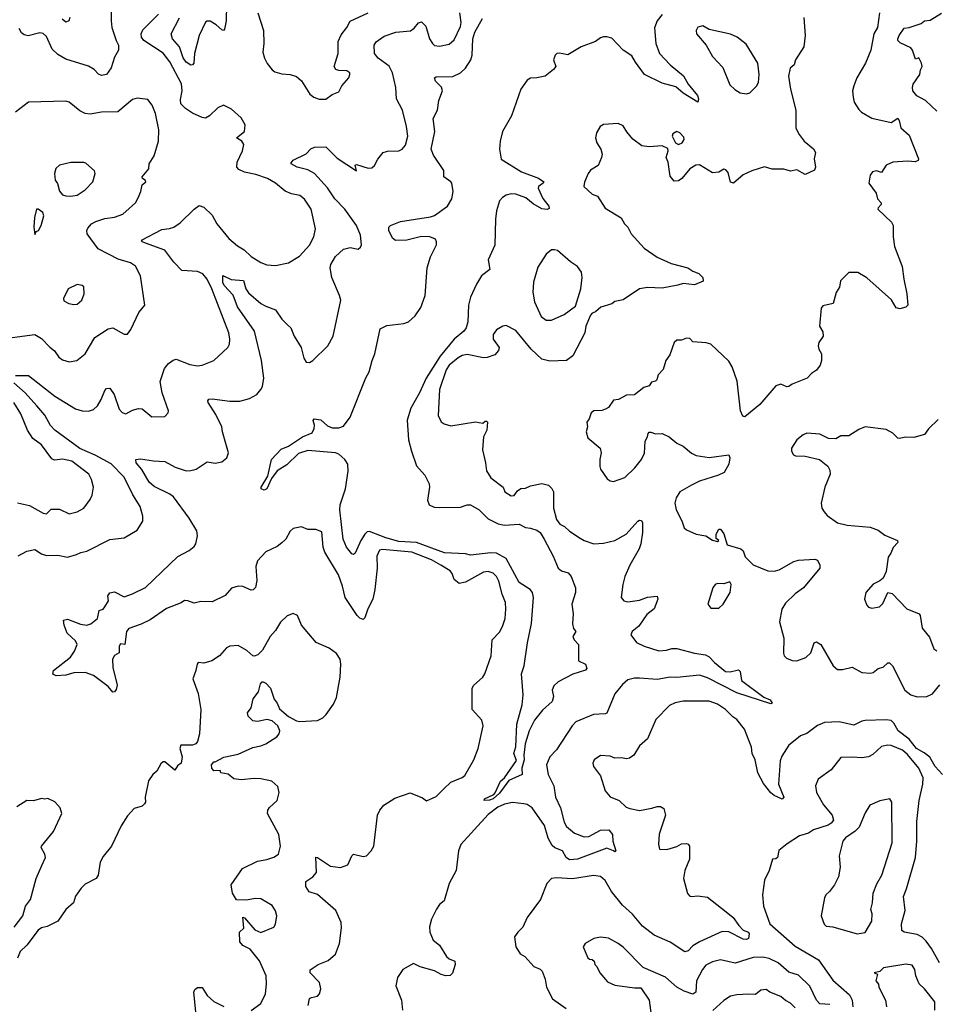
# Model space of a CAD drawing. Extents: x 2056909 to 2160450, y 827444 to 1016825.
# Tile 398 of 501: x 2082681 to 2088317, y 974300 to 980362. Entities that reach past the tile are written whole.
import ezdxf

# ---------------------------------------------------------------- set-up
doc = ezdxf.new("R2010")
doc.units = 0

msp = doc.modelspace()

# ---------------------------------------------------------------- linework, layer by layer
at = {"layer": '0CON10XD'}
for points in [[(2083245.8, 980575), (2083244.5, 980355), (2083248.9, 980315), (2083274.2, 980235), (2083290, 980205), (2083289.2, 980175), (2083265, 980131.2), (2083244.6, 980065.4), (2083215, 980026), (2083185, 980018), (2083167, 980027), (2083139.2, 980055), (2083105, 980075.6), (2082965, 980120.4), (2082915, 980148.2), (2082881.5, 980181.5), (2082845, 980260), (2082825, 980278), (2082805, 980282.5), (2082733.1, 980263.1), (2082708.3, 980268.3), (2082691.9, 980281.9), (2082678.3, 980308.3)], [(2083952.9, 980455), (2083952.5, 980355), (2083942, 980305), (2083935, 980296.2), (2083925, 980300), (2083890.7, 980330.7), (2083853.2, 980353.2), (2083835.7, 980354.3), (2083825, 980347.5), (2083785.3, 980264.7), (2083756.2, 980155), (2083752.5, 980095), (2083745, 980083.8), (2083735, 980082.9), (2083705, 980100), (2083688.1, 980128.1), (2083664.8, 980194.8), (2083620.6, 980245), (2083612.5, 980275), (2083665.5, 980374.5)], [(2082655, 978172.5), (2082735, 978171.5), (2082897.8, 978045), (2083025, 977966.5), (2083065, 977953.3), (2083105, 977952.2), (2083135, 977961.9), (2083159.5, 977985), (2083182.1, 978025), (2083205, 978080), (2083215, 978092), (2083235, 978094), (2083261.9, 978055), (2083294, 977965), (2083312.5, 977945), (2083335, 977936.2), (2083375, 977958.8), (2083412, 977968), (2083435, 977966.2), (2083495, 977917.5), (2083575, 977920), (2083595, 977942.5), (2083596.2, 977955), (2083557.1, 978065), (2083546, 978135), (2083572.5, 978215), (2083596, 978245), (2083625, 978266.9), (2083645, 978273.1), (2083728.9, 978238.9), (2083775, 978232.2), (2083804.5, 978235.5), (2083876.2, 978265), (2083962.5, 978345), (2083971.4, 978365), (2083974.4, 978395), (2083967.8, 978435), (2083863.1, 978705), (2083835, 978764.6), (2083808.8, 978798.8), (2083775, 978812.8), (2083678.9, 978818.9), (2083629.8, 978869.8), (2083574, 978944), (2083455, 978987.1), (2083436.7, 978995), (2083430, 979005), (2083555, 979070.9), (2083603.9, 979076.1), (2083629.2, 979085), (2083667.8, 979112.2), (2083755, 979196), (2083785, 979217.5), (2083815, 979207.5), (2083865, 979158), (2083894.3, 979105), (2083968.2, 979015), (2084020.9, 978970.9), (2084063.1, 978945), (2084105, 978905.5), (2084165, 978868.1), (2084202.6, 978852.6), (2084255, 978850), (2084335, 978865.7), (2084403.4, 978906.6), (2084465, 978974), (2084491.9, 979025), (2084501.9, 979075), (2084474.2, 979195), (2084435, 979258), (2084405, 979279.2), (2084355, 979290), (2084315, 979306.9), (2084255.3, 979355.3), (2084206, 979385), (2084135, 979410), (2084064.6, 979424.6), (2084029.7, 979439.7), (2084017.5, 979455), (2084019.2, 979485), (2084052.5, 979555), (2084060, 979595), (2084047.5, 979615), (2084016.2, 979635), (2084065.7, 979675), (2084067.8, 979715), (2084045, 979759.2), (2083985, 979811.4), (2083935, 979836), (2083899.7, 979820.3), (2083849.4, 979770.6), (2083825, 979757.1), (2083805, 979759.4), (2083745, 979786.4), (2083701.1, 979815), (2083673.8, 979845), (2083671.1, 979871.1), (2083680.5, 979925), (2083676.9, 979966.9), (2083605, 980103.5), (2083565, 980155.4), (2083445, 980234.3), (2083430.6, 980255), (2083428.9, 980275), (2083439.3, 980300.7), (2083535, 980397.5)], [(2083275, 976238.8), (2083265, 976223.8), (2083255, 976221.2), (2083226.2, 976256.2), (2083136.2, 976325), (2083085, 976343.1), (2083015, 976341.4), (2082965, 976327.5), (2082905, 976323.3), (2082885, 976332.5), (2082890, 976355), (2082992.8, 976437.2), (2083019.2, 976475), (2083034.2, 976515), (2083025, 976538.8), (2082973.1, 976585), (2082954.3, 976635), (2082951.2, 976665), (2082975, 976672.5), (2083055, 976641.1), (2083095, 976635.6), (2083118, 976642), (2083159.4, 976675), (2083170, 976725), (2083195, 976732.5), (2083205, 976747.5), (2083226.7, 976785), (2083222.9, 976815), (2083235.5, 976834.5), (2083265, 976840.5), (2083325, 976810), (2083375, 976828.2), (2083455, 976867.5), (2083605, 977009.4), (2083655, 977057.1), (2083725, 977094.2), (2083755, 977120), (2083765.4, 977135), (2083775.3, 977185), (2083771.2, 977215), (2083725, 977294.3), (2083627.1, 977425), (2083605, 977441.8), (2083508.9, 977488.9), (2083477.6, 977515), (2083432.5, 977592.5), (2083397.1, 977635), (2083395, 977654), (2083425, 977658.9), (2083505, 977646.1), (2083575, 977643.1), (2083637.4, 977607.4), (2083705, 977585.8), (2083735, 977586), (2083767.5, 977595), (2083835, 977640), (2083885, 977632), (2083925, 977640), (2083955.8, 977664.2), (2083966, 977695), (2083928.6, 977825), (2083925.8, 977855), (2083888, 977932), (2083840.8, 978005), (2083838, 978015), (2083844.4, 978025.6), (2083865, 978028.6), (2083975, 978013.3), (2084035, 978014.3), (2084095, 978029.4), (2084140, 978055), (2084166.2, 978085), (2084176, 978105), (2084184.2, 978155.8), (2084170, 978265), (2084126.2, 978445), (2084022.3, 978595), (2083995.8, 978665.8), (2083939.1, 978725), (2083931.8, 978745), (2083931.7, 978788.3), (2083983.2, 978763.2), (2084057.7, 978757.7), (2084072.9, 978705), (2084090.3, 978680.3), (2084165, 978616), (2084195, 978598), (2084255.4, 978575.4), (2084295, 978518.8), (2084331.7, 978481.7), (2084350, 978465), (2084371.2, 978415), (2084412.5, 978345), (2084429.2, 978279.2), (2084445, 978253.8), (2084465, 978252), (2084485, 978264), (2084577.1, 978355), (2084611.4, 978415), (2084658.1, 978635), (2084650.4, 978665), (2084601.8, 978775), (2084592.2, 978835), (2084595.4, 978855), (2084624.8, 978905.2), (2084675, 978949.4), (2084715, 978960.8), (2084765, 978950), (2084778.6, 978961.4), (2084784.2, 978975.8), (2084777.8, 979035), (2084753.6, 979095), (2084681.8, 979195), (2084620.1, 979260.1), (2084575, 979327.9), (2084495, 979414.6), (2084455, 979437.5), (2084388.6, 979455), (2084351.2, 979475), (2084351.2, 979481.2), (2084365, 979496.9), (2084445, 979537.1), (2084473.3, 979566.7), (2084495, 979578), (2084565, 979580), (2084635, 979510), (2084755, 979432.5), (2084745, 979466.7), (2084755, 979470), (2084825, 979448.1), (2084848.8, 979451.2), (2084865.6, 979464.4), (2084885.7, 979504.3), (2084918.8, 979545), (2084943.9, 979553.9), (2085014.4, 979555.6), (2085034.3, 979565.7), (2085055, 979590), (2085069.5, 979645), (2085062.1, 979705), (2085037.8, 979805), (2085000.8, 979875), (2084997.1, 979945), (2084976.5, 980035), (2084956.1, 980076.1), (2084887.5, 980125), (2084865.7, 980155), (2084862.9, 980205), (2084875, 980225.8), (2084925, 980260.6), (2084996.7, 980285), (2085085.8, 980294.2), (2085109.5, 980310.5), (2085135, 980343.3), (2085155, 980350), (2085181.7, 980321.7), (2085204, 980245), (2085221.2, 980215), (2085235, 980204.2), (2085265, 980200), (2085325, 980212), (2085355, 980238), (2085395, 980321.2), (2085398.2, 980345), (2085389.4, 980405)], [(2082990, 980375), (2082982.5, 980355), (2082965, 980346.7), (2082943.1, 980365)], [(2084146.7, 980405), (2084181.9, 980295), (2084184.2, 980215.8), (2084177.7, 980162.3), (2084187.5, 980125), (2084205, 980093.3), (2084234.1, 980054.1), (2084252.3, 980042.3), (2084295, 980029.2), (2084345.6, 980025.6), (2084385, 980012), (2084415, 979986.2), (2084466, 979905), (2084491.2, 979885), (2084525, 979873.1), (2084565, 979872.5)], [(2085580.1, 977079.9), (2085455.4, 977065.4), (2085425, 977074.5), (2085295, 977080.9), (2085123.2, 977143.2), (2085015, 977149.8), (2084935, 977173.3), (2084835, 977212.4), (2084820.7, 977209.3), (2084805.3, 977195), (2084780, 977155), (2084745, 977078), (2084735, 977070.8), (2084725, 977072.9), (2084691.8, 977115), (2084671.2, 977165), (2084651, 977345), (2084653.6, 977375), (2084687.1, 977475), (2084702.3, 977582.3), (2084700.9, 977625), (2084682.9, 977655), (2084645, 977688.2), (2084625, 977695.2), (2084455, 977710), (2084397.7, 977692.3), (2084325, 977621.5), (2084265.6, 977585), (2084231.7, 977538.3), (2084201.4, 977475), (2084185, 977466.9), (2084168, 977475), (2084166.9, 977485), (2084207.5, 977552.5), (2084231.1, 977655), (2084291.1, 977718.9), (2084335, 977737.5), (2084421.9, 977795), (2084480.5, 977819.5), (2084493.2, 977845), (2084495.5, 977865.5), (2084487.5, 977895), (2084494.5, 977905.5), (2084535, 977898.1), (2084575, 977862.5), (2084605, 977848.7), (2084645, 977848.8), (2084675, 977860), (2084715.2, 977914.8), (2084812.1, 978157.9), (2084832.9, 978195), (2084849.7, 978265), (2084867.1, 978305), (2084899.8, 978460.2), (2084940.4, 978479.6), (2085045, 978492), (2085075, 978502.3), (2085115, 978538.8), (2085150.1, 978589.9), (2085176.1, 978665), (2085190, 978835), (2085208.5, 978901.5), (2085245.8, 978975.8), (2085247.1, 978995), (2085240.3, 979010.3), (2085205, 979026.2), (2085155, 979027.2), (2085064.6, 979004.6), (2084995, 979004), (2084975, 979017.5), (2084952.5, 979065), (2084953.3, 979085), (2084964.3, 979095.7), (2085025, 979120), (2085209.3, 979149.3), (2085235, 979157.3), (2085314.4, 979215), (2085340.9, 979259.1), (2085350, 979305), (2085341.3, 979355), (2085335.1, 979365.1), (2085291.2, 979395), (2085292.5, 979435), (2085228.4, 979528.4), (2085214.4, 979565), (2085236, 979675), (2085226.2, 979753.8), (2085252.5, 979805), (2085261.8, 979865), (2085283.2, 979925), (2085277.3, 979947.3), (2085240, 979985), (2085234, 980005), (2085245, 980010), (2085346.8, 980013.2), (2085395, 980034.6), (2085425, 980063.6), (2085456.8, 980115), (2085466.4, 980145), (2085470.9, 980245), (2085482.2, 980285), (2085530.1, 980369.9)], [(2084565, 979872.5), (2084605, 979901.4), (2084645, 979918.8), (2084664, 979955), (2084706.2, 980005), (2084713.8, 980025), (2084713.3, 980035), (2084695, 980048), (2084645, 980048.8), (2084627.5, 980055), (2084616.7, 980075), (2084641.9, 980155), (2084641.9, 980228.1), (2084659.8, 980270.2), (2084694.6, 980315), (2084715, 980353.5), (2084826.2, 980405)], [(2086634.7, 980395.3), (2086604.5, 980355), (2086587.8, 980312.2), (2086597.3, 980215), (2086619.1, 980155), (2086684.4, 980085), (2086766.1, 980016.1), (2086795.8, 979965), (2086851.9, 979895), (2086859.4, 979875), (2086855, 979853.8), (2086765, 979910), (2086718.8, 979948.8), (2086635, 979971), (2086525.8, 980025.8), (2086470.5, 980100.5), (2086449.5, 980139.5), (2086394.7, 980174.7), (2086325, 980248.5), (2086295, 980257.8), (2086275, 980256.7), (2086255, 980250), (2086225, 980227.5), (2086136, 980195), (2086055, 980147.1), (2086003.9, 980156.1), (2085986.4, 980153.6), (2085976.4, 980143.6), (2085966.2, 980115), (2085980, 980075), (2085965.8, 980055), (2085915, 980015.6), (2085865, 980004.4), (2085825, 980003.1), (2085805, 979991.1), (2085765, 979934.3), (2085708.8, 979771.2), (2085652.9, 979675), (2085637.9, 979615), (2085634.6, 979565), (2085644.6, 979504.6), (2085768.6, 979425), (2085875, 979387.5), (2085907.5, 979365), (2085903.3, 979355), (2085874.8, 979335.2), (2085871.2, 979325), (2085901.2, 979261.2), (2085938.6, 979215), (2085940.7, 979199.3), (2085927.1, 979192.9), (2085895, 979198), (2085842, 979228), (2085795.5, 979265), (2085735, 979288.8), (2085705, 979289.7), (2085675, 979282.5), (2085651.8, 979268.2), (2085635, 979246.9), (2085616.7, 979185), (2085609.6, 979135), (2085604.8, 978975.2), (2085564.6, 978885), (2085575.7, 978825), (2085524.3, 978785.7), (2085491.9, 978735), (2085455.3, 978655), (2085444.3, 978605), (2085438.4, 978501.6), (2085429, 978465), (2085415.5, 978444.5), (2085355, 978394.7), (2085269.3, 978290.7), (2085183.7, 978156.3), (2085141.6, 978065), (2085089, 977971), (2085066.1, 977896.1), (2085074.5, 977775), (2085091.9, 977705), (2085124.2, 977615), (2085175, 977557.5), (2085201.5, 977505), (2085203.6, 977485), (2085190.9, 977405), (2085201.9, 977375), (2085231.5, 977361.5), (2085265, 977358.8), (2085395, 977361.8), (2085434.3, 977375.7), (2085455, 977374.8), (2085509.2, 977345), (2085565, 977290.2), (2085625, 977258.8), (2085665, 977250.7), (2085755, 977256.2), (2085795, 977236), (2085825, 977232.9), (2085865, 977218.9), (2085883.6, 977205), (2085910, 977165), (2085965, 977059.2), (2085994.5, 976985), (2086015, 976969.6), (2086036.9, 976963.1), (2086057.2, 976957.2), (2086076, 976935), (2086101.2, 976865), (2086101.2, 976835), (2086079.1, 976765), (2086087.9, 976705), (2086083.1, 976643.1), (2086090.6, 976615), (2086104, 976595), (2086086.2, 976565), (2086093.8, 976545), (2086120, 976515), (2086121.2, 976415), (2086164, 976395), (2086172.3, 976367.7), (2086162.9, 976357.1), (2086085, 976333.3), (2085995, 976286.7), (2085969.5, 976260.5), (2085958.8, 976235), (2085965.8, 976195), (2085958, 976165), (2085899.1, 976110.9), (2085849.5, 976050.5), (2085816.3, 975983.7), (2085792.2, 975905), (2085783.5, 975835), (2085786.1, 975805), (2085770.8, 975755), (2085773.8, 975715), (2085691.8, 975678.2), (2085635, 975601.1), (2085595, 975564.8), (2085572.5, 975557.5), (2085540, 975555), (2085542.5, 975565), (2085598.6, 975591.4), (2085607.8, 975602.2), (2085640.6, 975675), (2085665.6, 975694.4), (2085738.3, 975801.7), (2085723.1, 975845), (2085733.8, 975885), (2085741.1, 976025), (2085774.3, 976145), (2085780.8, 976205), (2085770, 976335), (2085785.9, 976384.1), (2085805.6, 976525), (2085831.3, 976645), (2085842.7, 976805), (2085836.9, 976835), (2085823.8, 976853.8), (2085755, 976896.7), (2085674.6, 977044.6), (2085615, 977078), (2085580.1, 977079.9)], [(2087507, 980377), (2087516, 980265), (2087507.5, 980195), (2087456.7, 980115), (2087447.5, 980085), (2087422.5, 980065), (2087413.3, 980015), (2087426.2, 979935), (2087458.9, 979805), (2087458.3, 979741.7), (2087458, 979695), (2087478, 979655), (2087510, 979615), (2087566.4, 979566.4), (2087580, 979545), (2087571.2, 979505), (2087580, 979455), (2087573.9, 979436.1), (2087515, 979410), (2087465, 979437.5), (2087425, 979430), (2087385, 979441.2), (2087312.3, 979442.3), (2087265, 979456), (2087187.9, 979432.1), (2087135, 979407.1), (2087073.6, 979356.4), (2087055, 979362.5), (2087042.3, 979422.3), (2087028.3, 979438.3), (2087015, 979442), (2086985, 979423.3), (2086945, 979420), (2086865, 979469.2), (2086843.2, 979466.8), (2086806.6, 979443.4), (2086756.2, 979385), (2086735, 979370), (2086708.3, 979368.3), (2086685, 979400), (2086673.3, 979485), (2086660, 979515), (2086673.3, 979555), (2086669.3, 979569.3), (2086635, 979586.2), (2086555, 979578.8), (2086510, 979585), (2086455, 979626.7), (2086417.5, 979672.5), (2086395, 979708.8), (2086365, 979723.8), (2086275, 979716.7), (2086253.8, 979705), (2086232, 979665), (2086225.8, 979635), (2086234.2, 979605), (2086258, 979565), (2086266, 979535), (2086262, 979515), (2086241.2, 979465), (2086195, 979435.7), (2086180.8, 979415), (2086157.7, 979362.3), (2086154, 979335), (2086205, 979288), (2086236.7, 979275), (2086285, 979202), (2086382.6, 979142.6), (2086404.3, 979105), (2086424.5, 979084.5), (2086444.4, 979044.4), (2086525, 978955.6), (2086605, 978900.8), (2086690.7, 978860.7), (2086794.4, 978834.4), (2086825, 978813.3), (2086860.5, 978800.5), (2086886.7, 978775), (2086888.3, 978751.7), (2086835, 978730), (2086765, 978739.1), (2086731.8, 978728.2), (2086635, 978710.5), (2086545, 978713.5), (2086495, 978705.6), (2086395, 978638), (2086345, 978626.7), (2086326.4, 978613.6), (2086257.7, 978592.3), (2086225, 978563.8), (2086204.2, 978555.8), (2086195, 978542.5), (2086166, 978475), (2086158.6, 978435), (2086086.4, 978293.6), (2086045.8, 978264.2), (2085945, 978259.2), (2085895, 978272.5), (2085830, 978335), (2085735, 978448), (2085675, 978479.2), (2085655, 978476.2), (2085615, 978453.3), (2085596.2, 978425), (2085596.1, 978396.1), (2085631.2, 978345), (2085628.8, 978325), (2085605, 978298.8), (2085557.9, 978282.1), (2085535, 978281.4), (2085435, 978302.1), (2085405, 978295.4), (2085379.1, 978280.9)], [(2087974, 980405), (2087960, 980315), (2087938.8, 980275), (2087920, 980175), (2087886.9, 980095), (2087834.5, 980005.5), (2087814.2, 979955.8), (2087806, 979925), (2087810, 979885), (2087816.2, 979855), (2087845, 979810), (2087862.7, 979792.7), (2087925.7, 979755.7), (2088045, 979729.2), (2088085.8, 979755.8), (2088095, 979742.5), (2088105, 979696.7), (2088155, 979652.5), (2088214, 979505), (2088211.2, 979495), (2088191.9, 979488.1), (2088147.6, 979492.4), (2088055.5, 979484.5), (2088015, 979466.9), (2087985, 979422), (2087955, 979431.2), (2087930, 979425), (2087916.2, 979405), (2087908, 979355), (2087952, 979295), (2087960.1, 979260.1), (2087982.9, 979235), (2087984.2, 979225), (2087964, 979205), (2087962.5, 979195), (2088046.6, 979116.6), (2088058, 979095), (2088057.1, 979025), (2088065.7, 978965.7), (2088113, 978843), (2088121.9, 978765), (2088141.4, 978675), (2088146.7, 978605), (2088135, 978593.3), (2088098.3, 978581.7), (2088075, 978588), (2088047.1, 978637.1), (2087895, 978773.8), (2087840, 978805), (2087783.9, 978806.1), (2087733.3, 978755), (2087726.7, 978715), (2087706.1, 978683.9), (2087687.5, 978615), (2087625, 978600), (2087614, 978586), (2087603.3, 978475), (2087625, 978440), (2087626.7, 978415), (2087600, 978375), (2087596.2, 978355), (2087600, 978335), (2087616.7, 978305), (2087616.2, 978265), (2087608.8, 978235), (2087586, 978204), (2087555, 978183.3), (2087527.5, 978155), (2087435, 978118), (2087415, 978104.4), (2087402.7, 978102.7), (2087365, 978118), (2087335, 978108), (2087235.9, 977994.1), (2087145, 977916.7), (2087132, 977922), (2087118, 977955), (2087096.8, 978136.8), (2087066, 978225), (2087045, 978260), (2086935, 978363.8), (2086906.4, 978373.6), (2086825, 978380), (2086805, 978400), (2086785, 978402.5), (2086755, 978388.8), (2086725, 978390), (2086708.8, 978375), (2086681.7, 978298.3), (2086658.8, 978265), (2086642, 978208), (2086610, 978175), (2086603.3, 978145), (2086595, 978136.7), (2086570, 978130), (2086555, 978107.5), (2086521.7, 978098.3), (2086465, 978052.5), (2086415, 978050), (2086367.5, 978025), (2086335, 978020.8), (2086304.3, 977975.7), (2086287.5, 977965), (2086265, 977956.2), (2086215, 977953.8), (2086198.3, 977941.7), (2086186.2, 977905), (2086172.5, 977885), (2086176.2, 977855), (2086166.7, 977825), (2086178.3, 977788.3), (2086254, 977724), (2086260, 977695), (2086251.2, 977655), (2086251.7, 977611.7), (2086256.7, 977595), (2086297.5, 977535), (2086315, 977523.3), (2086335, 977520), (2086405, 977543.8), (2086467.3, 977602.7), (2086507.5, 977655), (2086526.8, 977693.2), (2086531.7, 977768.3), (2086546, 977795), (2086548.8, 977815), (2086555, 977823.3), (2086565, 977823.8), (2086595, 977812.5), (2086635, 977814), (2086677.5, 977795), (2086725, 977756.2), (2086765, 977736.2), (2086815, 977693.8), (2086845, 977678.8), (2086925, 977668), (2087045, 977682.5), (2087051.2, 977665), (2087046.2, 977625), (2087017.5, 977575), (2086982.3, 977557.7), (2086865, 977521.1), (2086816.1, 977496.1), (2086744.2, 977455), (2086721.3, 977418.7), (2086712.9, 977385), (2086720.8, 977345), (2086756.8, 977276.8), (2086771.2, 977235), (2086785, 977221.2), (2086844.3, 977194.3), (2086905, 977184.3), (2086945, 977157.9), (2086975, 977150), (2086983.3, 977155), (2086968.5, 977168.5), (2086967.9, 977195), (2086983.6, 977226.4), (2086995, 977225.8), (2087015, 977197.5), (2087035, 977129.6), (2087118.8, 977105), (2087135, 977092.5), (2087146.2, 977056.2), (2087195, 977006.7), (2087285, 976968.8), (2087325, 976967.5), (2087355, 976974.4), (2087445, 977027.1), (2087474.5, 977035.5), (2087575, 977041.2), (2087592.5, 977035), (2087606.7, 977005), (2087606.2, 976985), (2087505, 976864.3), (2087455, 976827.5), (2087395, 976770), (2087372.7, 976732.7)], [(2088325, 979800), (2088256.2, 979865), (2088203.2, 979893.2), (2088179.2, 979925), (2088175.6, 979945), (2088180.6, 979965), (2088222, 980025), (2088226.1, 980053.9), (2088236.1, 980073.9), (2088232, 980095), (2088215, 980126.7), (2088195, 980120), (2088175.3, 980175.3), (2088165, 980188.6), (2088100.9, 980220.9), (2088086.7, 980235), (2088086.7, 980245), (2088093.3, 980265), (2088125, 980310), (2088155, 980313.8), (2088230, 980340), (2088250, 980355), (2088285, 980360.6), (2088355, 980403.1)], [(2087153.9, 979906.1), (2087175, 979912), (2087217, 979953), (2087228, 979975), (2087232.5, 980025), (2087224.4, 980095), (2087152, 980212), (2087097.5, 980255), (2087055, 980274.4), (2086925, 980301.2), (2086885, 980323.8), (2086855, 980316.7), (2086844, 980295), (2086846.7, 980275), (2086906.7, 980205), (2086946.2, 980135), (2087008.3, 980068.3), (2087051.7, 979961.7), (2087081.9, 979931.9), (2087115, 979911.2), (2087153.9, 979906.1)], [(2082634.5, 978405.5), (2082775, 978424.2), (2082815, 978400), (2082865.8, 978345.8), (2082895, 978323.8), (2082921.2, 978285), (2082945, 978268), (2082985.9, 978255.9), (2083033.3, 978265), (2083085, 978306), (2083142.5, 978405), (2083225, 978458.8), (2083255, 978465.6), (2083325, 978426.2), (2083345, 978426.7), (2083365.6, 978454.4), (2083415, 978558.8), (2083452, 978605), (2083425.5, 978785), (2083394.2, 978845), (2083363.8, 978865), (2083288.1, 978888.1), (2083165, 978952.2), (2083096.7, 979045), (2083094.4, 979065), (2083100.5, 979079.5), (2083123.3, 979105), (2083149.3, 979120.7), (2083205, 979139.1), (2083265, 979146.1), (2083316, 979165), (2083394, 979235), (2083410.8, 979265), (2083427.1, 979305), (2083434.2, 979345), (2083456.7, 979365), (2083452.5, 979375), (2083436.7, 979385), (2083435.8, 979395), (2083475.7, 979445), (2083478, 979475), (2083508, 979525), (2083536, 979615), (2083537.5, 979685), (2083517.5, 979785), (2083495.9, 979835.9), (2083470.7, 979870.7), (2083405, 979878.8), (2083375, 979872), (2083285, 979794.2), (2083185, 979792.9), (2083115, 979781.4), (2083085, 979784), (2083050.5, 979800.5), (2082985, 979853.8), (2082965, 979860), (2082735, 979854.3), (2082655, 979792.9)], [(2086735, 979593.8), (2086758.8, 979605), (2086770, 979625), (2086769.5, 979639.5), (2086745, 979666.7), (2086725, 979673.3), (2086700.7, 979659.3), (2086697.5, 979645), (2086717.5, 979605), (2086735, 979593.8)], [(2082995, 979275.7), (2083035, 979282.9), (2083085, 979314.2), (2083132, 979365), (2083146, 979415), (2083141.2, 979431.2), (2083088.8, 979478.8), (2083075, 979483.8), (2082995, 979484), (2082925, 979466.2), (2082904.3, 979445.7), (2082896.2, 979415), (2082900, 979375), (2082914.3, 979354.3), (2082925.8, 979305.8), (2082944.2, 979284.2), (2082965, 979277.5), (2082995, 979275.7)], [(2082775, 979040), (2082781.7, 979058.3), (2082797.5, 979065), (2082813.6, 979096.4), (2082829.2, 979155), (2082824, 979175), (2082793.9, 979196.1), (2082784.4, 979195.6), (2082772.5, 979145), (2082767.5, 979085), (2082775, 979040)], [(2085921.7, 978511.7), (2085955, 978512.5), (2086032, 978548), (2086101.4, 978598.6), (2086135.6, 978705), (2086142.2, 978775), (2086138.2, 978808.2), (2086115, 978842), (2086070.9, 978870.9), (2085990.5, 978940.5), (2085973.6, 978946.4), (2085953.9, 978946.1), (2085920.7, 978919.3), (2085870.5, 978839.5), (2085842.5, 978747.5), (2085838.8, 978685), (2085850, 978625), (2085890, 978535), (2085921.7, 978511.7)], [(2083015, 978608), (2083035, 978610.8), (2083064, 978635), (2083078.8, 978675), (2083075, 978717.5), (2083065, 978726.7), (2083035, 978732.5), (2082980, 978705), (2082950, 978645), (2082952.3, 978632.3), (2082982.5, 978615), (2083015, 978608)], [(2085379.1, 978280.9), (2085325, 978236.1), (2085305, 978206.5), (2085264.4, 978085), (2085256.2, 977925), (2085275, 977887.5), (2085294.3, 977874.3), (2085335, 977861.9), (2085486.1, 977886.1), (2085531.7, 977878.3), (2085545, 977890), (2085555, 977890), (2085560, 977885), (2085556.7, 977835), (2085536.7, 977795), (2085528.8, 977715), (2085548.8, 977635), (2085553.8, 977585), (2085581.2, 977541.2), (2085657.5, 977485), (2085667.5, 977455), (2085705, 977430), (2085725, 977433.3), (2085745, 977462.5), (2085765, 977476.7), (2085795, 977477.5), (2085825, 977493.1), (2085895, 977507.5), (2085935, 977497.1), (2085956.3, 977476.3), (2085966.9, 977455), (2085967.5, 977355), (2085985.6, 977285), (2086005, 977256), (2086035, 977242), (2086065, 977214), (2086131.1, 977171.1), (2086155, 977156), (2086215, 977135.8), (2086275, 977140), (2086343.4, 977156.6), (2086413.8, 977195), (2086485, 977275.8), (2086495, 977282), (2086508.6, 977278.6), (2086514.2, 977265), (2086513.6, 977205), (2086504.6, 977135), (2086494.7, 977105.3), (2086435.5, 977005), (2086405.5, 976935), (2086393.1, 976885), (2086384, 976805), (2086400, 976785), (2086425, 976778.9), (2086495, 976789.4), (2086545, 976808), (2086605, 976813.3), (2086609.2, 976795), (2086587.1, 976735), (2086540.4, 976699.6), (2086491.8, 976628.2), (2086450, 976595), (2086443.3, 976575), (2086478.3, 976528.3), (2086523.8, 976505), (2086615, 976476.4), (2086661.4, 976481.4), (2086695, 976490.9), (2086725, 976490.6), (2086835, 976462.4), (2086902, 976452), (2086925, 976440), (2086956.9, 976405), (2087025, 976349.4), (2087053.1, 976346.9), (2087105, 976358.8), (2087115, 976350), (2087124.7, 976294.7), (2087262.2, 976192.2), (2087300.8, 976175), (2087313.3, 976155), (2087305, 976151.4), (2087095, 976217.3), (2086915, 976309.8), (2086865, 976326.7), (2086725, 976312.6), (2086685, 976314.1), (2086605, 976300.5), (2086495, 976309.3), (2086465, 976308.3), (2086425, 976297.2), (2086390.4, 976269.6), (2086345, 976212), (2086295, 976093.8), (2086285, 976088), (2086212.5, 976085), (2086105, 976039.2), (2086081.9, 976015), (2085985, 975867.5), (2085943.1, 975825), (2085924.4, 975775), (2085933.6, 975715), (2085968.9, 975645), (2085979.5, 975575), (2086009.1, 975509.1), (2086032.7, 975422.7), (2086045.9, 975395.9), (2086095, 975354.5), (2086155, 975332.5), (2086185, 975334.1), (2086255, 975371.6), (2086306.7, 975375), (2086330, 975345), (2086332.2, 975305), (2086350, 975245), (2086345, 975240), (2086336, 975246), (2086295, 975262.5), (2086115, 975193.6), (2086065, 975190.2), (2086045.3, 975205), (2086021.8, 975245), (2085974.3, 975264.3), (2085957.4, 975277.4), (2085933.9, 975323.9), (2085911, 975401), (2085835, 975510), (2085805, 975530), (2085785, 975535.6), (2085715, 975543.8), (2085665, 975532.8), (2085623.8, 975515), (2085565, 975469.7), (2085396.6, 975283.4), (2085381.8, 975245), (2085367.5, 975125), (2085323.6, 975045), (2085292.7, 974937.3), (2085264.3, 974915), (2085246.7, 974886.7), (2085215.7, 974825), (2085203, 974777), (2085205.7, 974745), (2085225, 974696.2), (2085264.3, 974664.3), (2085308.6, 974595), (2085325, 974580.6), (2085360, 974565), (2085361.2, 974545), (2085345, 974492.5), (2085331.2, 974478.8), (2085304.1, 974475.9), (2085275, 974484.3), (2085235, 974506.5), (2085145, 974531.2), (2085105, 974550.8), (2085040, 974515), (2085005.7, 974465), (2084995.8, 974415), (2085030.6, 974325), (2085038.1, 974265)], [(2082671.5, 977061.5), (2082725, 977091.3), (2082775, 977100.8), (2082815, 977072.9), (2082845, 977064.3), (2082915, 977065.6), (2082975, 977054), (2083030.9, 977069.1), (2083056.9, 977083.1), (2083095, 977090), (2083235, 977162), (2083325, 977171.9), (2083405, 977220), (2083438.6, 977275), (2083439.2, 977305), (2083422, 977365), (2083377.4, 977437.4), (2083323.5, 977545), (2083245, 977628.8), (2083145, 977681.8), (2083051.5, 977721.5), (2082897.9, 977835), (2082870.4, 977865), (2082835, 977928.2), (2082786.9, 977985), (2082715.3, 978065), (2082645, 978126.2)], [(2082668.3, 977388.3), (2082740.9, 977370.9), (2082825, 977324.4), (2082845, 977319.2), (2082875, 977349.2), (2082925, 977348.6), (2082985, 977320.5), (2083035, 977333.1), (2083075, 977355.8), (2083115, 977408), (2083128.1, 977435), (2083134.4, 977485), (2083122.2, 977532.2), (2083105.6, 977565), (2083002.9, 977645), (2082945, 977656.6), (2082895, 977651.4), (2082878.3, 977658.3), (2082815, 977745.7), (2082761.5, 977785), (2082729.1, 977835), (2082687.7, 977935), (2082645.9, 978005)], [(2088335, 977900), (2088275, 977842.5), (2088250.5, 977809.5), (2088185, 977790), (2088135, 977791.2), (2088095, 977783.8), (2088085, 977786.7), (2088055, 977816.2), (2088015, 977838.8), (2087885, 977856), (2087845, 977838.8), (2087785, 977800), (2087735, 977800), (2087705, 977781.2), (2087660, 977785), (2087605, 977810), (2087526.1, 977816.1), (2087502.7, 977807.3), (2087463.3, 977775), (2087432, 977725), (2087432, 977705), (2087443.9, 977683.9), (2087457, 977677), (2087515, 977676.2), (2087603.9, 977653.9), (2087655, 977613.8), (2087668.3, 977588.3), (2087670, 977565), (2087636, 977485), (2087613.3, 977385), (2087618.8, 977355), (2087631.9, 977331.9), (2087650.7, 977310.7), (2087714.5, 977264.5), (2087775, 977250.5), (2087915, 977238), (2087965, 977220), (2088005, 977189.2), (2088083.8, 977155), (2088085, 977143.3), (2088056.4, 977113.6), (2088042.4, 977077.6), (2088025.7, 977054.3), (2088014, 976965), (2087996.2, 976925), (2087975, 976906.7), (2087935, 976886.7), (2087890, 976835), (2087880, 976795), (2087895, 976757.5), (2087905.9, 976745.9), (2087925, 976738.8), (2087972.7, 976747.3), (2087992.7, 976767.3), (2088024, 976836), (2088050.5, 976830.5), (2088141.2, 976735), (2088218, 976705), (2088224.4, 976694.4), (2088235.6, 976615.6), (2088280.9, 976560.9), (2088308.5, 976488.5), (2088325.9, 976475.9)], [(2084455.9, 974294.1), (2084464.5, 974335.5), (2084476.7, 974343.3), (2084515, 974350), (2084526.9, 974365), (2084534.4, 974395), (2084525.5, 974435.5), (2084468.8, 974495), (2084468.3, 974511.7), (2084518, 974545), (2084580.2, 974569.8), (2084625, 974609.2), (2084648.9, 974675), (2084661.3, 974771.3), (2084660, 974805), (2084627.5, 974877.5), (2084515, 974977.1), (2084462.4, 974992.4), (2084442, 975025), (2084443.2, 975056.8), (2084485.3, 975084.7), (2084507.5, 975112.5), (2084504.4, 975205.6), (2084515, 975204.2), (2084595, 975150.9), (2084655, 975142.7), (2084700, 975160), (2084724.5, 975215.5), (2084735, 975224.2), (2084795, 975210), (2084815, 975214.2), (2084845, 975244.4), (2084861.5, 975275), (2084883.5, 975465), (2084897.1, 975495), (2084923.3, 975526.7), (2084990.6, 975569.4), (2085085, 975602.5), (2085161.2, 975571.2), (2085185, 975552.5), (2085245, 975580), (2085292.3, 975627.7), (2085335, 975668.5), (2085403.4, 975696.6), (2085420.3, 975709.7), (2085475.8, 975805), (2085502, 975875), (2085534.3, 976015), (2085525, 976048.8), (2085466.2, 976115), (2085466.7, 976245), (2085475, 976262.5), (2085532.5, 976315), (2085543.3, 976335), (2085583.8, 976445), (2085588.8, 976545), (2085635, 976592.5), (2085653.6, 976626.4), (2085670, 976675), (2085674.1, 976734.1), (2085671.2, 976775), (2085650, 976825), (2085630.6, 976905), (2085615.7, 976935), (2085595, 976954.4), (2085565, 976965.4), (2085535, 976961.2), (2085425, 976899.4), (2085385, 976891.9), (2085355.7, 976915), (2085343.1, 976953.1), (2085330, 976970), (2085272.7, 977005), (2085215, 977037.9), (2085095, 977084.8), (2084915, 977100.5), (2084895, 977095.7), (2084880.2, 977059.8), (2084880.7, 976985), (2084867.1, 976855), (2084854.7, 976795.3), (2084823.8, 976735), (2084805, 976680), (2084795, 976670), (2084775, 976678), (2084758.6, 976695), (2084684.4, 976805), (2084668.7, 976875), (2084642.7, 976945), (2084558.9, 977085), (2084549.4, 977115), (2084540, 977210), (2084503.6, 977223.6), (2084453.9, 977223.9), (2084415, 977240), (2084365, 977230), (2084345, 977212.5), (2084320, 977165), (2084295, 977141.2), (2084265, 977120), (2084195, 977087.1), (2084145, 977030), (2084134.6, 976995), (2084141.1, 976908.9), (2084133, 976867), (2084118.3, 976851.7), (2084105, 976849.2), (2084055, 976873.3), (2084025, 976875.5), (2083985, 976862.2), (2083945, 976818.2), (2083865, 976778.4), (2083795, 976780), (2083755, 976770), (2083715, 976785.5), (2083695, 976786.7), (2083675, 976771.4), (2083585, 976738.1), (2083485, 976667.5), (2083429.4, 976640.6), (2083352, 976615), (2083339.2, 976595), (2083327.5, 976515), (2083300.7, 976519.3), (2083294.2, 976505.8), (2083293.8, 976465), (2083265, 976448.8), (2083251.4, 976425), (2083254.3, 976375), (2083281.4, 976265), (2083275, 976238.8)], [(2086985, 976740), (2087011.2, 976765), (2087053.8, 976835), (2087060, 976885), (2087051.7, 976901.7), (2087015, 976888.8), (2086975, 976892), (2086962, 976885), (2086948, 976865), (2086916.7, 976765), (2086935, 976740), (2086985, 976740)], [(2087372.7, 976732.7), (2087356.9, 976655), (2087383.3, 976555), (2087381.4, 976461.4), (2087386, 976446), (2087401.2, 976431.2), (2087435, 976416.2), (2087463.9, 976416.1), (2087520, 976435), (2087550, 976465), (2087571.2, 976525), (2087585, 976532), (2087612.5, 976515), (2087688, 976385), (2087715, 976362), (2087745, 976361.4), (2087805.7, 976375.7), (2087865, 976344.3), (2087915, 976339.2), (2087935, 976344.3), (2087965, 976367.1), (2087995, 976376), (2088025, 976402), (2088035, 976402.5), (2088052.5, 976385), (2088130, 976235), (2088166.1, 976206.1), (2088205, 976193.9), (2088265, 976195.3), (2088298.7, 976211.3), (2088345, 976267.5)], [(2084105, 974261.9), (2084164.2, 974305), (2084193.1, 974365), (2084200.9, 974425), (2084198.4, 974475), (2084157.5, 974567.5), (2084099.6, 974639.6), (2084055, 974662), (2084036.2, 974685), (2084034, 974745), (2084060.7, 974769.3), (2084053.9, 974836.1), (2084065, 974833.3), (2084128.6, 974758.6), (2084165, 974741.5), (2084246.2, 974775), (2084255.7, 974794.3), (2084264.2, 974844.2), (2084255.7, 974875), (2084235, 974909.2), (2084165, 974950), (2084132.7, 974952.7), (2084075, 974941.9), (2084015, 974943.8), (2083990.9, 974985), (2083982.2, 975035), (2084053.2, 975136.8), (2084145, 975182.5), (2084201.7, 975191.7), (2084244.3, 975205.7), (2084273.3, 975225), (2084286, 975275), (2084275.8, 975345.8), (2084206, 975475), (2084208, 975495), (2084218.3, 975511.7), (2084266.7, 975555), (2084278.8, 975605), (2084270.7, 975640.7), (2084233.6, 975673.6), (2084165, 975688.8), (2084125, 975691.2), (2084045, 975682.5), (2083998.3, 975688.3), (2083965, 975717.5), (2083920, 975725), (2083915, 975740), (2083875, 975737.5), (2083863.3, 975755), (2083862.5, 975775), (2083875, 975792.5), (2083885, 975792.5), (2083938.3, 975821.7), (2084025, 975840), (2084115, 975882), (2084165, 975891.2), (2084195, 975903.8), (2084263, 975947), (2084278.8, 975965), (2084282, 975985), (2084270, 976015), (2084235, 976046.2), (2084205, 976053.8), (2084145, 976042.5), (2084115.8, 976045.8), (2084087.5, 976075), (2084084, 976095), (2084105.8, 976125), (2084118.3, 976181.7), (2084150, 976225), (2084163.3, 976273.3), (2084172.5, 976285), (2084180, 976285), (2084195, 976277.5), (2084225, 976246.7), (2084248.3, 976178.3), (2084266, 976155), (2084279.5, 976119.5), (2084335, 976072), (2084385, 976046), (2084405, 976042), (2084515, 976048.6), (2084546.3, 976063.7), (2084567.5, 976085), (2084612.1, 976147.9), (2084630.7, 976189.3), (2084653.3, 976315), (2084658.1, 976395), (2084652.5, 976425), (2084630.3, 976460.3), (2084585, 976494), (2084505, 976528.8), (2084416.2, 976635), (2084390, 976695), (2084365, 976706), (2084327.7, 976692.3), (2084286.6, 976653.4), (2084255, 976602), (2084222.9, 976565), (2084175, 976480), (2084147, 976453), (2084125, 976444.2), (2084115, 976446.2), (2084078.8, 976478.8), (2084025, 976508.8), (2083975, 976506.2), (2083953.3, 976495), (2083910, 976445), (2083864.5, 976415.5), (2083815, 976400), (2083780, 976405), (2083772.5, 976395), (2083766, 976355), (2083746.2, 976305), (2083778.6, 976215), (2083796.2, 976115), (2083788, 975965), (2083775, 975917.5), (2083765, 975903.3), (2083745, 975896.7), (2083673.8, 975895), (2083667.1, 975875), (2083681.2, 975825), (2083675.8, 975784.2), (2083652.3, 975767.7), (2083635, 975742.5), (2083575, 975792.9), (2083565, 975792.5), (2083549.7, 975780.3), (2083525, 975736), (2083501.2, 975715), (2083473.4, 975676.6), (2083454.2, 975575), (2083455.7, 975545), (2083450, 975535), (2083435, 975520), (2083386.2, 975505), (2083345, 975460), (2083305, 975400), (2083245.7, 975275), (2083195, 975211.2), (2083175.6, 975175), (2083164.2, 975095), (2083152.5, 975075), (2083085, 975040), (2083058.8, 975015), (2083025, 974966.7), (2083011.2, 974925), (2082964.3, 974885), (2082915, 974812), (2082850, 974780), (2082815, 974771.2), (2082795, 974756.2), (2082725, 974663.8), (2082684.6, 974625.4), (2082667.1, 974585)], [(2088361.1, 975715), (2088315, 975763.9), (2088281.9, 975821.9), (2088249, 975849), (2088201.4, 975875), (2088155, 975933.3), (2088088.9, 975985), (2088061.7, 976031.7), (2088045, 976046.9), (2088015, 976052), (2087885, 976048.2), (2087865, 976044.6), (2087815, 976018.5), (2087725, 976039.7), (2087635, 976035.3), (2087592.4, 976017.6), (2087525, 975967.1), (2087487.6, 975952.4), (2087465, 975934), (2087415, 975896), (2087371, 975829), (2087361.2, 975798.8), (2087351.5, 975655), (2087383.3, 975575), (2087375, 975564), (2087325, 975586.2), (2087305, 975602), (2087259.8, 975659.8), (2087223.3, 975725), (2087207.5, 975805), (2087190, 975845), (2087185, 975883.3), (2087142, 975995), (2087095, 976054), (2087069.7, 976069.7), (2087025.8, 976115), (2086975, 976147.8), (2086925, 976167.8), (2086765, 976166.5), (2086715, 976156.7), (2086680.2, 976139.8), (2086595.9, 976054.1), (2086545.8, 975934.2), (2086495, 975891.2), (2086461.2, 975835), (2086435, 975815.7), (2086415, 975811.1), (2086385, 975818.9), (2086345, 975815.7), (2086315, 975827.5), (2086255, 975832), (2086216.2, 975805), (2086209.2, 975785), (2086212, 975765), (2086256.8, 975706.8), (2086283.8, 975615), (2086315, 975578), (2086371.2, 975555), (2086414, 975515), (2086435.5, 975505.5), (2086495, 975494.4), (2086572.7, 975507.3), (2086605, 975518.6), (2086625, 975518.6), (2086645, 975506), (2086655.7, 975465), (2086617, 975347), (2086613.6, 975286.4), (2086620, 975255), (2086665, 975253.3), (2086725, 975272), (2086755, 975288), (2086785, 975291.2), (2086795.9, 975285.9), (2086803.8, 975273.8), (2086804.2, 975195), (2086774.4, 975125), (2086767.5, 975075), (2086791.7, 974981.7), (2086805, 974966.2), (2086815, 974964), (2086855, 974968.9), (2086915, 974959.6), (2087029.5, 974869.5), (2087071.8, 974835), (2087107.5, 974785), (2087135, 974757.8), (2087165.8, 974745), (2087170, 974735), (2087166, 974705), (2087155, 974699.4), (2087135, 974701.3), (2087045, 974746.9), (2087005, 974748.6), (2086865, 974685.4), (2086825, 974659.5), (2086795, 974628.9), (2086775, 974624.5), (2086685, 974683.8), (2086586.5, 974726.5), (2086515, 974781.2), (2086452.7, 974855), (2086390.8, 974910.8), (2086322.7, 974995), (2086285, 975062), (2086255, 975087.5), (2086213, 975093), (2086082.6, 975072.6), (2085985, 975080), (2085955, 975074), (2085925.7, 975044.3), (2085885.8, 974945), (2085804.5, 974835.5), (2085778, 974775), (2085746.2, 974745), (2085726.2, 974715), (2085733.8, 974655), (2085760.5, 974610.5), (2085790, 974595), (2085845, 974533.8), (2085885, 974516), (2085896, 974505), (2085915.7, 974455), (2085922.5, 974405), (2085960, 974335), (2086045, 974274.3)], [(2088342.3, 974555), (2088292.7, 974645), (2088259.5, 974689.5), (2088235, 974713.8), (2088205, 974731.2), (2088125.5, 974745.5), (2088110.8, 974755), (2088107.9, 974795), (2088131.1, 974878.9), (2088120, 974965), (2088138.7, 975011.3), (2088193.9, 975205), (2088202.8, 975305), (2088202, 975425), (2088217.4, 975555), (2088240, 975655), (2088240.9, 975695), (2088215.4, 975755), (2088145, 975839.3), (2088114.4, 975865), (2088045, 975892.9), (2088023.6, 975896.4), (2087985, 975888.1), (2087931.1, 975838.9), (2087905, 975824.4), (2087865, 975817.5), (2087805, 975822.9), (2087735, 975820), (2087675.5, 975744.5), (2087595, 975686.2), (2087580, 975645), (2087584.4, 975605), (2087629.3, 975529.3), (2087681.8, 975465), (2087690.4, 975435), (2087675.4, 975415), (2087656.6, 975403.4), (2087566.7, 975375), (2087555, 975365.8), (2087536.4, 975353.6), (2087481.7, 975338.3), (2087405, 975288.8), (2087352.9, 975247.1), (2087345, 975203.3), (2087335, 975196.2), (2087313.8, 975195), (2087294.2, 975125), (2087266, 975065), (2087252.9, 974975), (2087259.4, 974905), (2087298.9, 974795), (2087455, 974659.3), (2087597.5, 974575), (2087685, 974449.4), (2087787.8, 974357.8), (2087804, 974325), (2087808.1, 974285)], [(2082646.4, 974775), (2082700, 974845), (2082715.8, 974905), (2082748.1, 974945), (2082782.2, 975075), (2082818.1, 975155), (2082840, 975205), (2082835.8, 975225), (2082813.8, 975265), (2082816.1, 975273.9), (2082890, 975365), (2082940, 975475), (2082930, 975510), (2082898, 975548), (2082855, 975567.5), (2082835, 975562.5), (2082815, 975566.7), (2082765, 975553.8), (2082725, 975556), (2082663.6, 975516.4)], [(2087835, 974733.8), (2087885, 974742.5), (2087926.9, 974813.1), (2087927.3, 974857.3), (2087920, 974885), (2087930.6, 974925), (2087934.3, 974985), (2087957, 975043), (2087987.1, 975095), (2088051.4, 975295), (2088048.8, 975545), (2088035.8, 975565.8), (2087975, 975553.8), (2087914.5, 975525.5), (2087885, 975480), (2087848.3, 975391.7), (2087823.7, 975366.3), (2087764.2, 975325), (2087748.1, 975305), (2087725.6, 975215), (2087730.6, 975145), (2087720.8, 975085), (2087696, 975035), (2087665.9, 974994.1), (2087643.3, 974975), (2087633.8, 974955), (2087614, 974845), (2087632.9, 974792.9), (2087645, 974781.2), (2087685, 974778), (2087835, 974733.8)], [(2087668.3, 974298.3), (2087605, 974303.5), (2087584.8, 974325), (2087545, 974411.3), (2087475, 974480.4), (2087415, 974498.2), (2087350, 974555), (2087295, 974583.4), (2087255, 974590.4), (2087195, 974587.7), (2087085, 974554.6), (2086995, 974574.5), (2086945, 974561.8), (2086905, 974540.5), (2086882.7, 974515), (2086847.2, 974445), (2086842.2, 974375), (2086825, 974363.1), (2086770.7, 974380.8), (2086726.1, 974406.1), (2086656.5, 974466.5), (2086517.7, 974527.7), (2086395, 974652), (2086365, 974675.8), (2086305, 974708), (2086255, 974714), (2086214.2, 974705.8), (2086162.5, 974675), (2086150, 974655), (2086177, 974587), (2086188.3, 974578.3), (2086205, 974576.7), (2086217.5, 974565), (2086220, 974545), (2086233.3, 974533.3), (2086251.2, 974495), (2086299.7, 974439.7), (2086345, 974418.8), (2086465, 974402), (2086505, 974402.5), (2086556, 974325), (2086582.5, 974125)], [(2088314.4, 974265), (2088313.1, 974315), (2088250.8, 974395), (2088216.8, 974426.8), (2088196, 974475), (2088190, 974515), (2088175, 974541.2), (2088135, 974547.1), (2087997.5, 974525), (2087975, 974502.5), (2087940, 974495), (2087960, 974485), (2087951.2, 974445), (2087966.7, 974425), (2087968.8, 974405), (2088010.6, 974325), (2088015.8, 974285)], [(2083765.5, 974255), (2083752.9, 974375), (2083758.3, 974391.7), (2083775.4, 974404.6), (2083805, 974404.3), (2083835.7, 974355), (2083875, 974318.1), (2083937.3, 974287.3)], [(2087455, 974278), (2087425, 974308), (2087393.7, 974323.7), (2087365, 974348.6), (2087298.8, 974375), (2087275, 974391.4), (2087242.5, 974387.5), (2087209.3, 974360.7), (2087165, 974362.1), (2087095, 974359.5), (2087055, 974350), (2087015, 974324.2), (2086947.3, 974262.7)]]:
    msp.add_lwpolyline(points, dxfattribs=at)

doc.saveas('drawing.dxf')
